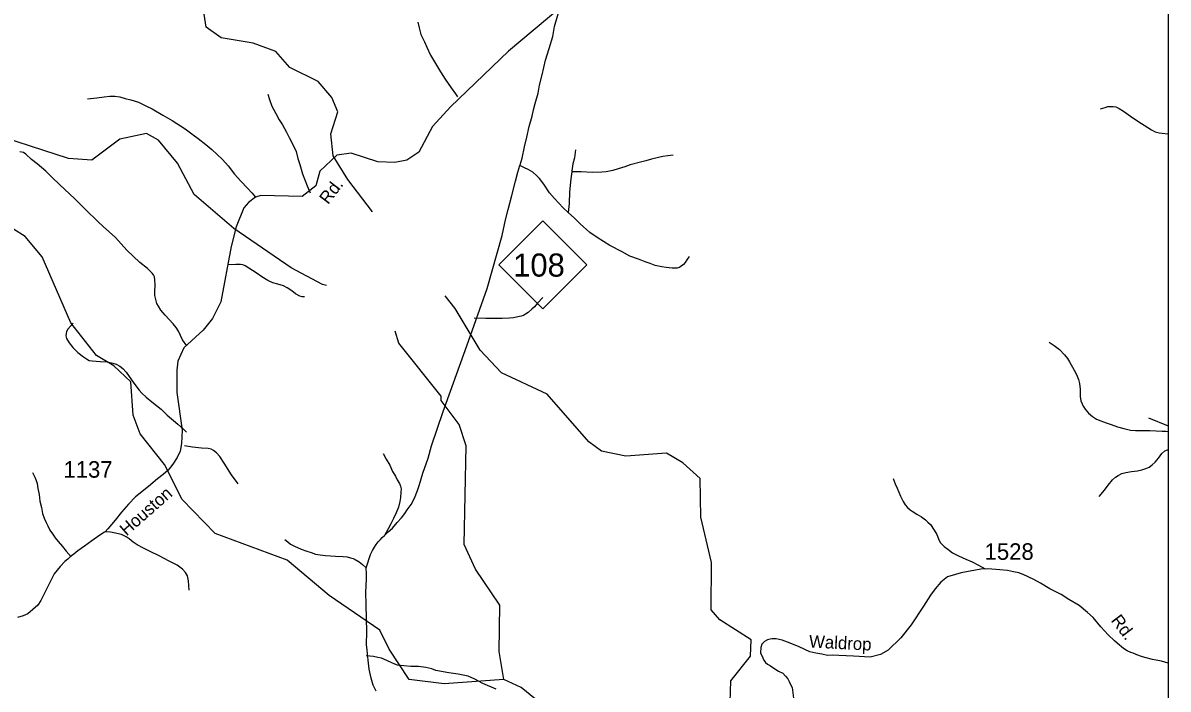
# Model space of a CAD drawing. Extents: x 990631 to 1056237, y 535999 to 585651.
# Drawn here: x 1047577 to 1056237, y 568418 to 573460 of the extents above; entities that cross this region are included whole.
import ezdxf

# ---------------------------------------------------------------- set-up
doc = ezdxf.new("R2010")
doc.units = 0
for name, color, linetype in [('Exist Hydrographic Creek Single Shore', 7, 'Continuous'), ('Exist Hydrographic Misc Water Feature', 7, 'Continuous'), ('Exist Road Non-System Type 51', 7, 'Continuous'), ('Exist Road Primary NC Attributed', 7, 'Continuous'), ('Exist Road Primary NC Shield CELL', 7, 'Continuous'), ('Exist Road Primary NC Shield Number Label', 7, 'Continuous'), ('Exist Road Secondary Type 51 Attributed', 7, 'Continuous'), ('Exist Road Secondary Type 51 Label', 7, 'Continuous'), ('Exist Road Secondary Type 51 Number Label', 7, 'Continuous'), ('Scratch_Level_3', 7, 'Continuous')]:
    doc.layers.add(name, color=color, linetype=linetype)

msp = doc.modelspace()

# ---------------------------------------------------------------- linework, layer by layer
at = {"layer": 'Exist Hydrographic Creek Single Shore'}
for points in [[(1050221.6, 572031.2), (1050034.5, 572273.5), (1049923.6, 572452.9), (1049904.6, 572620.7), (1049959.6, 572787), (1049913.5, 572896.2), (1049808.5, 573016.5), (1049595.6, 573122.5), (1049490.6, 573242.8), (1049317.5, 573305.4), (1049076.6, 573346.3), (1048962.6, 573427.4), (1048941.6, 573559.1)], [(1052926.6, 568319.4), (1052931.5, 568480.1), (1053079.5, 568667.5), (1053083.5, 568792.1), (1052846.5, 568941.3), (1052782.5, 569018.1), (1052785.5, 569375.8), (1052704.5, 569718.8), (1052697.5, 570011), (1052567.5, 570131.7), (1052444.6, 570203.2), (1052135.6, 570179.9), (1051953.6, 570219.7), (1051855.6, 570290.5), (1051541.5, 570651.3), (1051196.5, 570812.5), (1051035.6, 570983.2), (1050845.6, 571298.8), (1050771.2, 571395.1)], [(1056089.6, 570471.1), (1056237.4, 570409.2)]]:
    msp.add_lwpolyline(points, dxfattribs=at)
at = {"layer": 'Exist Hydrographic Misc Water Feature'}
for points in [[(1049873.1, 571473.1), (1049842.6, 571479.8), (1049604.5, 571606), (1049172.6, 571903.5), (1048872.6, 572162.3), (1048746.6, 572397.9), (1048601.7, 572571.4), (1048511.8, 572622.5), (1048310.2, 572580.6), (1048096.7, 572420.7), (1047921.9, 572434.1), (1047344.2, 572619.7), (1047115.2, 572758.9), (1046843.4, 572859.5), (1046639.6, 573008.1), (1046242.5, 573363.9)], [(1047940.2, 571189.9), (1047722.9, 571689.8), (1047594.4, 571843.4), (1047504.6, 571897.7)], [(1051214.5, 568491.7), (1050762.5, 568458.2), (1050497.5, 568489.7), (1050345.5, 568719.3), (1050275.5, 568865.1), (1049892.5, 569125.5), (1049575.5, 569394.5), (1049031.5, 569595.7), (1048781.5, 569853.5), (1048648.1, 570118.8), (1048463.7, 570348.9), (1048409.9, 570491.1), (1048393.1, 570744.2), (1048263.4, 570864.9), (1048132.6, 570943.1), (1047940.2, 571189.9)], [(1051214.5, 568491.7), (1051179.5, 568702.5), (1051182.5, 569053.6), (1050999.5, 569326.4), (1050913.6, 569512), (1050929.6, 570259.9), (1050875.5, 570421.8), (1050740.5, 570601.8), (1050740.5, 570634.6), (1050420.5, 571034.9), (1050391.1, 571125.7)], [(1053678.5, 567063.6), (1053432.5, 566687.8), (1053356.4, 566646.7), (1053231.5, 566659.1), (1052171.5, 567126.8), (1052001.5, 567291), (1051922.5, 567453.4), (1051820.5, 567888.7), (1051773.5, 567998), (1051589.5, 568231.5), (1051345.5, 568430), (1051214.5, 568491.7)]]:
    msp.add_lwpolyline(points, dxfattribs=at)
at = {"layer": 'Exist Road Non-System Type 51'}
for points in [[(1050564.1, 573465.7), (1050572.6, 573423.3), (1050587, 573372.8), (1050613.3, 573315.8), (1050631.9, 573275.2), (1050660, 573214.5), (1050688.5, 573165.5), (1050734, 573089.9), (1050770.2, 573032.8), (1050816.1, 572967.2), (1050848.6, 572922.2), (1050864, 572899.6)], [(1049429.7, 572919.7), (1049440.5, 572881.2), (1049458.9, 572830.6), (1049489, 572773.6), (1049515.7, 572726.7), (1049540.3, 572688), (1049570.6, 572632.9), (1049593.3, 572588.1), (1049621.4, 572533.3), (1049642.1, 572486.4), (1049656.2, 572433.9), (1049670.9, 572387.4), (1049690.7, 572318.8), (1049727.7, 572227.6), (1049750, 572174.7)], [(1048065.8, 572885.3), (1048136.1, 572893.1), (1048190.3, 572899.4), (1048234.6, 572905.9), (1048272.4, 572904.7), (1048310.3, 572899.6), (1048350.1, 572888.1), (1048393.7, 572876.9), (1048451.2, 572858.9), (1048506.5, 572833.2), (1048553.6, 572809.6), (1048636, 572761), (1048704.9, 572720.8), (1048805, 572657.5), (1048865.5, 572611.5), (1048902.6, 572584.3), (1048959.3, 572538.4), (1049006.1, 572500.8), (1049042.8, 572465.7), (1049085.7, 572426.2), (1049128.1, 572376.9), (1049176.3, 572315.3), (1049224.4, 572261.7), (1049274.7, 572208.1), (1049307.9, 572175), (1049334.6, 572142.1)], [(1055726.2, 572809.7), (1055760.6, 572818.6), (1055780.9, 572826), (1055797, 572827.5), (1055821, 572826.6), (1055842.7, 572824), (1055868.5, 572811.2), (1055899.9, 572792.2), (1055952.8, 572754.3), (1056017.3, 572712.2), (1056056.4, 572685), (1056111.5, 572651.3), (1056139, 572636.3), (1056168.7, 572627.3), (1056192.6, 572624.7), (1056236.5, 572619.2), (1056237.4, 572619.2)], [(1048816.2, 571015.9), (1048783.7, 571060.9), (1048753.8, 571126), (1048734.8, 571154.6), (1048713.6, 571183.4), (1048653.7, 571249.2), (1048620.8, 571286.3), (1048601.8, 571315.1), (1048590.4, 571337.3), (1048581.4, 571367.7), (1048574.4, 571395.9), (1048573.4, 571425.9), (1048577, 571475.9), (1048574.2, 571516.1), (1048572.8, 571538.2), (1048563.3, 571552.4), (1048553.8, 571566.8), (1048518.9, 571599.9), (1048460.2, 571645.9), (1048363.2, 571741), (1048278.1, 571835.8), (1048184.8, 571918.7), (1048144.1, 571958.1), (1048050.9, 572047.2), (1047967.5, 572129.9), (1047856.8, 572233.6), (1047796.6, 572293.4), (1047750.1, 572339), (1047683.7, 572393.2), (1047642.8, 572426.6), (1047598, 572465.9), (1047580.4, 572478.7), (1047554.5, 572483.4)], [(1051755.8, 572498.8), (1051747.8, 572438.9), (1051736.3, 572393.3), (1051728.6, 572341.4), (1051728.5, 572333.5)], [(1052494.9, 572459.1), (1052454.8, 572454.3), (1052416.6, 572449.5), (1052384.3, 572440.5), (1052329.8, 572428.2), (1052287.3, 572415.7), (1052247.1, 572404.9), (1052170.3, 572385.4), (1052128, 572370.6), (1052077.2, 572354.2), (1052037, 572341.7), (1051988.6, 572333.2), (1051954.5, 572330.3), (1051882.4, 572328.6), (1051798.5, 572333.2), (1051728.5, 572333.5)], [(1051700.5, 572026.1), (1051663.6, 572059.5), (1051595.8, 572131.6), (1051559.2, 572174.8), (1051517.3, 572238.3), (1051482.6, 572283.4), (1051461.4, 572304), (1051432.1, 572329), (1051398.7, 572350.1), (1051369.2, 572363.1), (1051335.7, 572380.2)], [(1051728.5, 572333.5), (1051720.8, 572279.8), (1051711.6, 572181.9), (1051706.7, 572094), (1051700.5, 572026.1)], [(1052614.5, 571692.6), (1052597.6, 571667.1), (1052584.9, 571645.6), (1052572.5, 571632), (1052554, 571618.6), (1052541.8, 571609), (1052523.5, 571603.6), (1052487.5, 571604.7), (1052441.5, 571608), (1052407.8, 571613.1), (1052358, 571624.7), (1052320.5, 571640.1), (1052283, 571651.2), (1052231.5, 571670.9), (1052166.2, 571695), (1052109.2, 571727), (1052014.8, 571775.9), (1051920.5, 571835), (1051863.7, 571874.8), (1051791.8, 571939.2), (1051747.2, 571982.7), (1051700.5, 572026.1)], [(1049706.8, 571385.7), (1049688.8, 571386.3), (1049670.8, 571390.8), (1049639.4, 571409.9), (1049610, 571430.9), (1049574.9, 571456), (1049547.4, 571468.8), (1049503.6, 571482.2), (1049466, 571493.4), (1049428.6, 571510.6), (1049383.3, 571538.1), (1049340.3, 571569.5), (1049285.4, 571603.3), (1049258, 571622.2), (1049240.3, 571628.8), (1049222.3, 571631.3), (1049186.3, 571630.5), (1049124.2, 571628.5)], [(1051507.7, 571381.9), (1051468.4, 571339.1), (1051445.5, 571311.9), (1051424.9, 571292.6), (1051398.2, 571269.3), (1051377.7, 571255.9), (1051361.3, 571246.4), (1051345.2, 571240.9), (1051319.1, 571235.9), (1051286.7, 571228.9), (1051256.7, 571225.9), (1051202.4, 571223.6), (1051138.3, 571221.7), (1051076.4, 571223.7), (1050988.3, 571224.5)], [(1047957.2, 571187.6), (1047936.5, 571164.2), (1047917.6, 571140.8), (1047907.1, 571123.2), (1047902.8, 571109.3), (1047902.2, 571091.3), (1047905.4, 571071.2), (1047926.4, 571038.6), (1047955.3, 571003.6), (1047992.1, 570964.2), (1048035.1, 570932.9), (1048056.6, 570916.3), (1048078.4, 570905.5), (1048100.3, 570902.8), (1048160, 570896.8), (1048214, 570895.1), (1048255.8, 570885.9), (1048281.4, 570877), (1048309, 570862), (1048332.4, 570843.3), (1048357.7, 570816.4), (1048415, 570732.6), (1048455.4, 570681.2), (1048476.5, 570656.6), (1048509.7, 570627.5), (1048552.6, 570592), (1048622.7, 570535.8), (1048667.4, 570492.3), (1048749.3, 570423.6), (1048790.1, 570384.4), (1048813.3, 570363.5)], [(1055337.3, 571043), (1055376.6, 571017.6), (1055415.7, 570988.4), (1055454.5, 570949), (1055475.5, 570920.4), (1055492.8, 570893.9), (1055526.7, 570830.8), (1055545.7, 570798.2), (1055558.6, 570761.7), (1055567.6, 570731.3), (1055572.1, 570687.2), (1055572.4, 570633.2), (1055577.3, 570598.8), (1055586.6, 570576.7), (1055596.1, 570558.3), (1055609.3, 570537.8), (1055636.5, 570507), (1055665.6, 570482), (1055697, 570461), (1055728.5, 570448), (1055768, 570432.8), (1055805.8, 570419.4), (1055855.2, 570401.8), (1055902.8, 570390.4), (1055952.6, 570378.8), (1055990.3, 570375.5), (1056048.4, 570375.7), (1056100.3, 570374.1), (1056146.3, 570372.5), (1056192.3, 570371), (1056220.3, 570370.2), (1056237.4, 570368.7)], [(1049205.1, 569970.7), (1049155.3, 570040.3), (1049098.1, 570128.3), (1049065.6, 570177.3), (1049040.4, 570206.3), (1049018.9, 570222.9), (1049001.3, 570233.5), (1048977.4, 570238.1), (1048927.5, 570241.7), (1048859.8, 570249.9), (1048800, 570257.9)], [(1055716.2, 569876), (1055755.8, 569922.8), (1055783, 569961.9), (1055816.4, 570002.8), (1055839, 570022.2), (1055859.5, 570035.6), (1055887.9, 570048.6), (1055918.1, 570057.6), (1055960.5, 570064.3), (1056006.6, 570070.8), (1056039, 570077.8), (1056069.2, 570086.8), (1056093.6, 570098.1), (1056118.1, 570115.2), (1056138.8, 570136.6), (1056163.8, 570165.9), (1056190.9, 570201), (1056213.5, 570220.3), (1056231.9, 570229.8), (1056237.4, 570231.2)], [(1050301.1, 570201.7), (1050323.7, 570157.1), (1050350.4, 570112.1), (1050372.8, 570065.4), (1050393.7, 570030.6), (1050406.8, 570002.3), (1050424, 569973.8), (1050433.2, 569953.4), (1050436.6, 569933.3), (1050435.9, 569909.3), (1050432.5, 569867.4), (1050427.5, 569837.4), (1050418.2, 569793.8), (1050400.7, 569752.3), (1050379.5, 569709), (1050358, 569667.6), (1050338.9, 569632.1), (1050311.3, 569581.1)], [(1047648.7, 570056.8), (1047665.7, 570022), (1047676.9, 569995.8), (1047684.1, 569973.4), (1047689, 569937.3), (1047699.4, 569890.9), (1047705.8, 569840.7), (1047716.2, 569792.3), (1047725, 569748.1), (1047737.8, 569711.6), (1047752.8, 569679.1), (1047765.9, 569652.7), (1047780.8, 569620.1), (1047800.1, 569593.6), (1047821.1, 569562.7), (1047842.1, 569534.1), (1047877, 569497), (1047903.9, 569462), (1047940.6, 569418.9)], [(1054157.6, 570012), (1054174.2, 569971.4), (1054189.2, 569938.9), (1054213.3, 569878.2), (1054233.9, 569837.6), (1054249.2, 569813), (1054266.6, 569792.5), (1054286.1, 569775.7), (1054301.7, 569765.2), (1054337, 569742), (1054372.4, 569720.9), (1054401.6, 569697.9), (1054421.1, 569681.3), (1054440.5, 569662.7), (1054469.2, 569619.7), (1054488.2, 569587.1), (1054501.1, 569554.7), (1054514.2, 569528.2), (1054529.7, 569511.7), (1054543.4, 569497.4), (1054572.6, 569476.4), (1054607.9, 569449.3), (1054653.2, 569427.8), (1054708.3, 569402.1), (1054755.7, 569380.5), (1054803, 569354.9), (1054854.1, 569327.3)], [(1048833, 569166), (1048829.2, 569236.3), (1048820.4, 569274.5), (1048805.3, 569301), (1048784, 569325.9), (1048743, 569357.1), (1048684, 569387.1), (1048607.2, 569425.5), (1048540.2, 569459.6), (1048488.9, 569485.3), (1048439.8, 569510.9), (1048410.4, 569529.9), (1048381.1, 569554.9), (1048357.6, 569571.5), (1048322.2, 569588.9), (1048264.6, 569600.6), (1048238.7, 569605.5), (1048198.7, 569608.7)], [(1049557.8, 569551.2), (1049581.2, 569532.3), (1049600.7, 569515.7), (1049630.2, 569498.7), (1049681.6, 569477.1), (1049725.1, 569461.6), (1049756.7, 569450.8), (1049790.5, 569439.7), (1049824.2, 569434.4), (1049866.1, 569429.2), (1049940, 569424.9), (1049999.9, 569420.9), (1050027.9, 569417.9), (1050053.6, 569411.2), (1050073.5, 569406.6), (1050089.3, 569398.1), (1050118.8, 569381.1), (1050144.2, 569362.2), (1050173.3, 569335.4)], [(1051156.5, 568417.1), (1051055.8, 568460.3), (1050994.8, 568494.3), (1050943.5, 568516), (1050867.9, 568530.5), (1050798.1, 568540.7), (1050700.6, 568557.9), (1050669.1, 568570.9), (1050623.5, 568582.2), (1050569.6, 568588.1), (1050511.6, 568589.9), (1050457.7, 568593.6), (1050409.8, 568599.1), (1050390.1, 568605.7), (1050366.3, 568616.6), (1050328.8, 568633.8), (1050287.4, 568651.2), (1050261.7, 568657.9), (1050227.8, 568665), (1050173.9, 568670.9)]]:
    msp.add_lwpolyline(points, dxfattribs=at)
at = {"layer": 'Exist Road Primary NC Attributed'}
msp.add_lwpolyline([(1050247.5, 568401.6), (1050225.2, 568449), (1050209.8, 568502), (1050194.5, 568568.9), (1050187.5, 568637.2), (1050179.2, 568712.5), (1050175, 568755.8), (1050177.8, 568850.6), (1050172.2, 569057), (1050170.8, 569151.8), (1050175, 569249.4), (1050176.4, 569289.8), (1050173.3, 569335.4), (1050184.4, 569373), (1050195.5, 569406.5), (1050206.5, 569436.3), (1050221.6, 569467.8), (1050234.5, 569493.4), (1050247.1, 569512.9), (1050263.7, 569532.4), (1050280.2, 569550.1), (1050294.8, 569565.6), (1050311.3, 569581.1), (1050319.4, 569588.7), (1050340.2, 569608.1), (1050371, 569637.1), (1050406.4, 569678), (1050439.6, 569713), (1050464.6, 569746.3), (1050483.6, 569775.7), (1050512.2, 569814.1), (1050529, 569843.4), (1050542.9, 569875.5), (1050556.8, 569909), (1050561, 569921.5), (1050575, 569966.1), (1050601.4, 570051.2), (1050640.5, 570166.9), (1050665.5, 570260.3), (1050754.7, 570519.7), (1050933.1, 571016.1), (1051087.8, 571449.8), (1051200.6, 571852.1), (1051226.4, 571969.4), (1051247, 572048.8), (1051274.3, 572153.9), (1051301.9, 572263.2), (1051320.1, 572330.7), (1051335.7, 572380.2), (1051337.8, 572386.1), (1051351.4, 572435.7), (1051370.2, 572523.1), (1051388.6, 572594.6), (1051405.3, 572676.1), (1051427.6, 572753.5), (1051437.2, 572801.1), (1051450.8, 572848.8), (1051473.4, 572928), (1051483.4, 572987.8), (1051503.8, 573067.2), (1051529.4, 573178.6), (1051556.2, 573265.7), (1051583.2, 573356.8), (1051596.4, 573432.6), (1051636.7, 573570.2)], dxfattribs=at)
at = {"layer": 'Exist Road Primary NC Shield CELL'}
msp.add_lwpolyline([(1051175.4, 571629.3), (1051508.4, 571962.3), (1051841.4, 571629.3), (1051508.4, 571296.3)], close=True, dxfattribs=at)
at = {"layer": 'Exist Road Secondary Type 51 Attributed'}
for points in [[(1051636.7, 573570.2), (1051249.3, 573245.4), (1050810.5, 572824.7), (1050675.3, 572675.5), (1050570.8, 572481.7), (1050480.2, 572420.3), (1050389.6, 572403.6), (1050261.4, 572407.8), (1050059.3, 572473.3), (1049950.6, 572459.3), (1049821, 572336.6), (1049792.2, 572226.1), (1049689, 572146.8), (1049377.1, 572152.8), (1049334.6, 572142.1), (1049283.4, 572101.7), (1049248, 572060.8), (1049189.5, 571916.5), (1049152.6, 571767.6), (1049073.2, 571350), (1049011, 571221.8), (1048940.8, 571134.4), (1048792.6, 571000.8), (1048748, 570900.4), (1048739.6, 570830.7), (1048741, 570663.3), (1048780, 570378.9), (1048776.8, 570276.2), (1048766.1, 570218.5), (1048742.4, 570171.1), (1048710.4, 570120.9), (1048674.1, 570075.8), (1048637, 570041.1), (1048593.9, 570010.4), (1048525.9, 569950.5), (1048428.9, 569872.7), (1048374.5, 569816.9), (1048321.6, 569757), (1048274.2, 569695.6), (1048218.4, 569630.1), (1048198.7, 569608.7), (1048194.6, 569604.8), (1048158, 569582), (1048098.5, 569539.9), (1048043.3, 569499.6), (1047992, 569465.2), (1047961.3, 569440.3), (1047935.5, 569420.9), (1047916, 569401.4), (1047893.7, 569383.3), (1047858.9, 569345.6), (1047814.3, 569289.8), (1047737.7, 569139.2), (1047711.2, 569087.6), (1047688.9, 569054.2), (1047614.4, 568987.1), (1047579.9, 568972.1), (1047535.4, 568959.6)], [(1056237.4, 568614.4), (1056186.5, 568630.1), (1056118.9, 568642.2), (1056061.4, 568658), (1056035.6, 568664.9), (1056002, 568678), (1055974.2, 568688.9), (1055954.9, 568695.6), (1055927, 568708.2), (1055899.2, 568724.9), (1055853.2, 568765.4), (1055830.9, 568782.1), (1055783.5, 568829.5), (1055727.8, 568889.5), (1055670.6, 568959.2), (1055628.8, 568996.8), (1055563.8, 569050.3), (1055487.1, 569096.7), (1055428.2, 569133.5), (1055343.2, 569178.1), (1055273.5, 569219.9), (1055221.9, 569247.8), (1055140.9, 569285.9), (1055107.4, 569299), (1055069.5, 569306.4), (1055021.7, 569315.9), (1054964, 569319.7), (1054874.1, 569328.7), (1054822.1, 569326.3), (1054672.9, 569298), (1054629.7, 569285.5), (1054568.4, 569268.7), (1054518.2, 569228.3), (1054476.4, 569176.7), (1054440.2, 569127.9), (1054388.6, 569045.6), (1054295.3, 568903.4), (1054215.8, 568807.2), (1054121.1, 568713.8), (1054062.6, 568680.3), (1053984.5, 568660.8), (1053858.3, 568666.7), (1053748.3, 568672.3), (1053697.5, 568674.7), (1053662.6, 568673.3), (1053618, 568681.7), (1053572.1, 568690.1), (1053528.9, 568701.2), (1053448, 568737.5), (1053379.8, 568765.4), (1053319.7, 568788.1), (1053274.1, 568797.4), (1053242.1, 568798.5), (1053228.1, 568797), (1053207, 568791.9), (1053184.7, 568779.3), (1053165.2, 568758.4), (1053156.8, 568733.3), (1053154, 568692.9), (1053171.4, 568654.7), (1053180.8, 568636.5), (1053192.3, 568620), (1053207.9, 568607.5), (1053229.6, 568594.9), (1053256.8, 568575.9), (1053292.2, 568554.8), (1053323.7, 568537.8), (1053343.1, 568517.2), (1053360.5, 568496.6), (1053371.9, 568476.2), (1053383, 568453.7), (1053394.3, 568429.3), (1053409.7, 568309.7)]]:
    msp.add_lwpolyline(points, dxfattribs=at)
at = {"layer": 'Scratch_Level_3'}
msp.add_lwpolyline([(1056237.4, 535999.3), (990630.7, 535999.3), (990630.7, 585651.1), (1056237.4, 585651.1)], close=True, dxfattribs=at)

# ---------------------------------------------------------------- texts
at = {"layer": 'Exist Road Primary NC Shield Number Label'}
msp.add_text('108', height=175, dxfattribs=at).set_placement((1051284.5, 571539.6))
at = {"layer": 'Exist Road Secondary Type 51 Label'}
for s, rotation, p in [('Rd.', 52.51212, (1049885.3, 572080.2)), ('Houston', 41.34444, (1048359.7, 569573.2)), ('Rd.', 307.33159, (1055800.7, 568936.7)), ('Waldrop', 357.07789, (1053519.9, 568733.2))]:
    msp.add_text(s, height=95, rotation=rotation, dxfattribs=at).set_placement(p)
at = {"layer": 'Exist Road Secondary Type 51 Number Label'}
for s, p in [('1137', (1047883.1, 570018.1)), ('1528', (1054849.6, 569396.5))]:
    msp.add_text(s, height=125, dxfattribs=at).set_placement(p)

doc.saveas('drawing.dxf')
